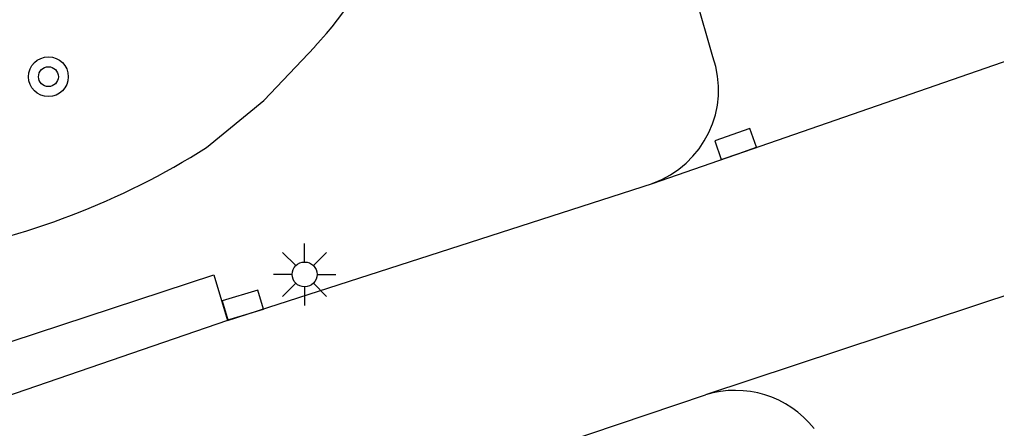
# Model space of a CAD drawing. Extents: x 125000 to 129004, y 397500 to 399008.
# Drawn here: x 126934.03 to 126953.67, y 398690.92 to 398699.15 of the extents above; entities that cross this region are included whole.
import ezdxf

# ---------------------------------------------------------------- set-up
doc = ezdxf.new("R2010")
doc.units = 0
for name, color, linetype in [('gg-knt-verharding', 7, 'Continuous'), ('gt-symb-boom', 7, 'Continuous'), ('gt-symb-kolk', 7, 'Continuous'), ('gt-symb-lichtmast', 7, 'Continuous')]:
    doc.layers.add(name, color=color, linetype=linetype)

# ---------------------------------------------------------------- blocks, each defined once
blk = doc.blocks.new('gt0-BOOM')
at = {"layer": 'gt-symb-boom'}
for radius in [0.4, 0.2]:
    blk.add_circle((0, 0), radius, dxfattribs=at)
blk = doc.blocks.new('gt0-KOLK')
at = {"layer": 'gt-symb-kolk'}
blk.add_lwpolyline([(0, 0), (0.375, 0), (0.375, 0.4), (-0.375, 0.4), (-0.375, 0), (0, 0)], dxfattribs=at)
blk = doc.blocks.new('gt0-LMAST')
at = {"layer": 'gt-symb-lichtmast'}
for p, q in [((-0.005, 0.246), (-0.005, 0.621)), ((-0.182, 0.173), (-0.447, 0.438)), ((0.172, 0.173), (0.437, 0.438)), ((-0.255, -0.004), (-0.63, -0.004)), ((-0.182, -0.181), (-0.447, -0.446)), ((0.437, -0.446), (0.172, -0.181)), ((0.245, -0.004), (0.62, -0.004)), ((-0.005, -0.254), (-0.005, -0.629))]:
    blk.add_line(p, q, dxfattribs=at)
blk.add_circle((-0.005, -0.004), 0.25, dxfattribs=at)

msp = doc.modelspace()

# ---------------------------------------------------------------- linework, layer by layer
at = {"layer": 'gg-knt-verharding'}
for p, q in [((126947.966, 398698.399), (126947.237, 398700.923)), ((126946.749, 398695.85), (126956.513, 398699.236)), ((126938.205, 398693.09), (126946.749, 398695.85)), ((126957.633, 398694.843), (126947.817, 398691.591)), ((126944.899, 398690.607), (126947.817, 398691.591))]:
    msp.add_line(p, q, dxfattribs=at)
for points in [[(126937.787, 398696.57), (126938.937, 398697.518), (126939.961, 398698.601)], [(126914.44, 398686.273), (126937.931, 398694.007), (126938.205, 398693.09)], [(126938.205, 398693.09), (126933.942, 398691.617), (126884.06, 398675.043), (126862.535, 398667.817), (126855.51, 398665.651), (126851.005, 398664.335), (126847.025, 398663.248), (126844.029, 398662.493), (126840.766, 398661.756), (126835.201, 398660.601), (126831.017, 398659.823)]]:
    msp.add_lwpolyline(points, dxfattribs=at)
for centre, radius, start, end in [((126934.036, 398704.102), 8.085, 317.1288, 337.257), ((126946.082, 398697.733), 1.998, 289.4907, 19.4657), ((126929.591, 398709.527), 15.331, 279.5735, 302.3151), ((126948.418, 398689.669), 2.014, 38.2678, 107.3534)]:
    msp.add_arc(centre, radius, start, end, dxfattribs=at)

# ---------------------------------------------------------------- block references
at = {"layer": 'gt-symb-boom'}
msp.add_blockref('gt0-BOOM', (126934.608, 398697.997), dxfattribs=at)
at = {"layer": 'gt-symb-kolk'}
for p, rotation in [((126948.488, 398696.453), 19.116371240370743), ((126938.575, 398693.21), 16.638183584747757)]:
    msp.add_blockref('gt0-KOLK', p, dxfattribs=dict(at, rotation=rotation))
at = {"layer": 'gt-symb-lichtmast'}
msp.add_blockref('gt0-LMAST', (126939.763, 398694.021), dxfattribs=at)

doc.saveas('drawing.dxf')
